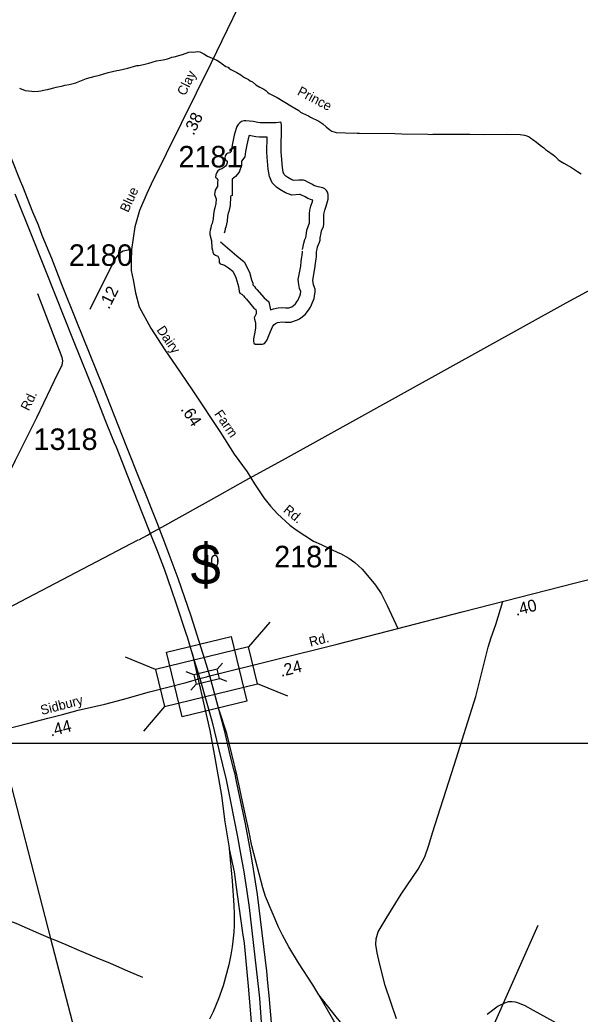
# Model space of a CAD drawing. Extents: x 1945482 to 2853149, y 66427 to 1015778.
# Drawn here: x 2338933 to 2342776, y 209782 to 216606 of the extents above; entities that cross this region are included whole.
import ezdxf

# ---------------------------------------------------------------- set-up
doc = ezdxf.new("R2010")
doc.units = 0
for name, color, linetype in [('Old_Level_11', 7, 'Continuous'), ('Old_Level_17', 7, 'Continuous'), ('Old_Level_21', 7, 'Continuous'), ('Old_Level_25', 7, 'Continuous'), ('Old_Level_27', 7, 'Continuous'), ('Old_Level_3', 7, 'Continuous'), ('Old_Level_31', 7, 'Continuous'), ('Old_Level_32', 7, 'Continuous'), ('Old_Level_35', 7, 'Continuous'), ('Old_Level_47', 7, 'Continuous'), ('Old_Level_5', 7, 'Continuous'), ('Old_Level_50', 7, 'Continuous'), ('Old_Level_56', 7, 'Continuous'), ('Old_Level_59', 7, 'Continuous'), ('Old_Level_60', 7, 'Continuous'), ('Old_Level_61', 7, 'Continuous'), ('Old_Level_8', 7, 'Continuous')]:
    doc.layers.add(name, color=color, linetype=linetype)

msp = doc.modelspace()

# ---------------------------------------------------------------- linework, layer by layer
at = {"layer": 'Old_Level_25'}
msp.add_line((2321069.7, 211640.5), (2345338.5, 211640.5), dxfattribs=at)
at = {"layer": 'Old_Level_27'}
for points in [[(2340236.7, 212103.8), (2340201.6, 212215.1), (2340107.7, 212514.2), (2340017.7, 212772.2), (2339957.7, 212936.5), (2339927.9, 213016.7), (2339904.4, 213075.5), (2339873.6, 213154.1), (2339847.3, 213222.9), (2339784.5, 213377.1), (2339756.5, 213449.9), (2339667.4, 213672.1), (2339636.5, 213747.8), (2339500.7, 214092.2), (2339324, 214532.5), (2339221.1, 214789.5), (2339150.9, 214967.3), (2339086.6, 215126.7), (2339059.6, 215197.6), (2339021.5, 215286.9), (2338952, 215461.3), (2338937.7, 215499.5), (2338875.1, 215655.2)], [(2338898.5, 215412.2), (2339019, 215110.8), (2339174.3, 214718.4), (2339298.9, 214408.1), (2339451.5, 214027.4), (2339520.2, 213851.8), (2339563.5, 213744.1), (2339579.7, 213704.3), (2339593.2, 213675.2), (2339713.2, 213371.5), (2339771.8, 213220.8), (2339824.2, 213086.8), (2339876.1, 212956.9), (2339924.1, 212831), (2339970.9, 212699), (2340004.5, 212597), (2340070.5, 212396.7), (2340080.1, 212371.5), (2340126.5, 212216.8), (2340168.1, 212085.9)], [(2340726.1, 208952.1), (2340700, 209263.8), (2340690, 209350.9), (2340641.8, 209910.6), (2340633.7, 209995.4), (2340626.7, 210076.5), (2340562.5, 210603), (2340528.1, 210821), (2340510.7, 210926.6), (2340480.2, 211087.9), (2340416.6, 211390.3), (2340409, 211429.6), (2340397.2, 211468.1), (2340371.2, 211578.6), (2340338.4, 211721.4), (2340236.7, 212103.8)], [(2340168.1, 212085.9), (2340250.1, 211794.1), (2340298.4, 211595.4), (2340346.7, 211390.3), (2340354.3, 211356), (2340424.3, 211009.2), (2340449.2, 210871.3), (2340468.5, 210758.1), (2340487, 210639.1), (2340505.4, 210512.4), (2340572.6, 209931.4), (2340577, 209890.9), (2340593.4, 209662.1), (2340649.6, 209017.1), (2340655.5, 208945.9)]]:
    msp.add_lwpolyline(points, dxfattribs=at)
at = {"layer": 'Old_Level_3'}
msp.add_lwpolyline([(2339466.9, 203583.5), (2340976.9, 206987.2), (2342487.8, 210392.8)], dxfattribs=at)
at = {"layer": 'Old_Level_31'}
msp.add_lwpolyline([(2340381.4, 212373.2), (2340489, 211930.1), (2340045.6, 211822.4), (2339938, 212265.5)], close=True, dxfattribs=at)
at = {"layer": 'Old_Level_32'}
for points in [[(2340539, 216921), (2340244.7, 216312.1), (2339833.2, 215479), (2339802.5, 215414), (2339753.8, 215298.3), (2339721.8, 215184.7), (2339698.1, 215030.5)], [(2339698.1, 215030.5), (2339642.3, 215018.3), (2339614.4, 215003.4), (2339590.7, 214972.3), (2339573, 214939.7), (2339411.9, 214618)], [(2339698.1, 215030.5), (2339695.3, 214947.9), (2339696.6, 214886.3), (2339709.2, 214821.4), (2339725.9, 214732.1), (2339751, 214636), (2339830.5, 214489.9), (2339927.6, 214342.1), (2340032.2, 214187.9), (2340119.8, 214059.7), (2340309.4, 213773.4), (2340402.7, 213626.2), (2340491.9, 213504.4), (2340541.9, 213422.3), (2340606.9, 213325.1), (2340652.5, 213269), (2340699.4, 213216.7), (2340785.1, 213137.6), (2340827.2, 213106.1), (2340887.6, 213067.9), (2340947.6, 213028.7), (2341000.5, 213005.7), (2341066.9, 212972.6), (2341113.1, 212950.9), (2341132.4, 212942.9), (2341189.6, 212910.4), (2341230, 212882), (2341281.6, 212834.7), (2341317.5, 212793.1), (2341373.2, 212726.8), (2341410.9, 212668.6), (2341452.7, 212587.4), (2341525.2, 212429.4)], [(2338357.9, 212505.9), (2338411, 212591.3), (2338506.8, 212789.6), (2338631.9, 213042), (2338725.8, 213232.7), (2338801.6, 213376.9), (2338903, 213582.8), (2339048.1, 213875.9), (2339193.8, 214177.7), (2339223.5, 214235.5), (2339226.3, 214264.9), (2339221.6, 214288.6), (2339055.7, 214726)], [(2341525.2, 212429.4), (2341967.8, 212542.8), (2342745, 212742.7), (2343572.2, 212950)], [(2340236.7, 212103.8), (2341108.8, 212321.6), (2341525.2, 212429.4)], [(2340168.1, 212085.9), (2340213.5, 212097.8), (2340236.7, 212103.8)], [(2337852.4, 211481.9), (2337926.6, 211502.9), (2337974.3, 211514.4), (2338045.6, 211533.2), (2338160.8, 211562.1), (2338266.1, 211590.7), (2338395, 211622.5), (2338494.2, 211651.4), (2338631.8, 211683), (2338740.1, 211711.7), (2338775, 211720.9), (2338833.1, 211736.7), (2338905.6, 211755.3), (2339003.8, 211780.5), (2339124.2, 211812.7), (2339225.2, 211838.7), (2339332.1, 211868.3), (2339514.3, 211910), (2339635.6, 211941.9), (2339822.3, 211994.6), (2340072.5, 212057.5), (2340168.1, 212085.9)]]:
    msp.add_lwpolyline(points, dxfattribs=at)
at = {"layer": 'Old_Level_35'}
for points in [[(2341515.5, 209748.8), (2341437.7, 209978.9), (2341400.5, 210131.2), (2341383.5, 210202.5), (2341375.4, 210259.2), (2341377, 210298.1), (2341390, 210346.7), (2341445, 210439.1), (2341548.7, 210604.4), (2341664.5, 210776.2), (2341709.8, 210862.1), (2341739, 210941.5), (2341763.3, 211025.8), (2341911.4, 211490.9), (2342059.6, 211960.8), (2342145.5, 212299.5), (2342164.9, 212367.6), (2342198.9, 212456.7), (2342245.7, 212614.3)], [(2339143.5, 210301.6), (2339063.1, 210334.9), (2338906.4, 210402.7), (2338790.5, 210448.2), (2338670.4, 210499.4), (2338562.6, 210545.1), (2338471, 210583.5), (2338045.7, 210762.7), (2337854.7, 210837.2), (2337781.5, 210868.3), (2337720, 210903.9), (2337660.7, 210937.5), (2337599.3, 210971.5)], [(2339777, 210032.9), (2339673.6, 210077), (2339553.5, 210128.3), (2339457.9, 210168.5), (2339343.9, 210216), (2339250.2, 210258.3), (2339168.9, 210291.1), (2339143.5, 210301.6)], [(2342756, 209641.8), (2342456.4, 209807.1), (2342399.7, 209837.9), (2342347.9, 209859), (2342333.3, 209863.8), (2342310.7, 209867.1), (2342283.1, 209865.4), (2342257.2, 209857.3), (2342213.5, 209836.3), (2342137.4, 209779.6)]]:
    msp.add_lwpolyline(points, dxfattribs=at)
at = {"layer": 'Old_Level_47'}
for points in [[(2340113.9, 212259), (2340236.6, 211729.5), (2340270, 211541.9), (2340316.4, 211282.1), (2340339.8, 211102.1), (2340367.6, 210924), (2340368.3, 210916.6)], [(2340983.6, 209913.6), (2340942.2, 209983), (2340844.1, 210133.7), (2340777.4, 210244.3), (2340735.3, 210323), (2340727.9, 210336.9), (2340708.6, 210375), (2340618.7, 210589.9), (2340598.9, 210647.4), (2340524.8, 210937.4), (2340500, 211052.7), (2340479.7, 211145.8), (2340420.4, 211424.7), (2340352.1, 211707.9), (2340299.4, 211867.8)], [(2340368.3, 210916.6), (2340390.1, 210696.1), (2340399.9, 210527.2), (2340402.7, 210473.3), (2340403.7, 210428.2), (2340401.8, 210389.2), (2340399.4, 210345), (2340394.3, 210281.8), (2340389.6, 210243.2), (2340380.7, 210189.7), (2340366.6, 210119.7), (2340327.6, 209976.1), (2340294.8, 209885.7), (2340257.7, 209797.3), (2340233.8, 209747.8)], [(2340368.3, 210916.6), (2340402, 210757.2), (2340417.1, 210653.2), (2340435.6, 210519.7), (2340459.7, 210340.1), (2340471.2, 210268.9), (2340499.2, 209973.1), (2340564.9, 209183.4)], [(2343025.1, 209192.6), (2342866.2, 209194.4), (2342585.1, 209181), (2342450.2, 209169.2), (2342394, 209168.3), (2342284, 209174.2), (2342200.9, 209182.6), (2342142.6, 209190), (2342060.4, 209204.2), (2341978.7, 209220.4), (2341890.2, 209243.7), (2341832.8, 209264), (2341787.4, 209279.7), (2341737.4, 209299), (2341669.6, 209326.3), (2341548.6, 209390), (2341469.9, 209435.6), (2341384.1, 209495.3), (2341291.5, 209567.5), (2341153.1, 209702.1), (2341103.6, 209762), (2340983.6, 209913.6)], [(2341393.1, 209066.6), (2341386.5, 209134.7), (2341375, 209186.1), (2341358, 209247.8), (2341345.5, 209284.3), (2341323.6, 209341.2), (2341296.1, 209399.2), (2341148.4, 209641.9), (2341087.5, 209736.4), (2340983.6, 209913.6)]]:
    msp.add_lwpolyline(points, dxfattribs=at)
at = {"layer": 'Old_Level_50'}
for p, q in [((2340647, 212472.2), (2340501.3, 212302.9)), ((2339863.7, 212147.7), (2339656.5, 212231.1)), ((2340321.9, 212191.4), (2340285.5, 212149.1)), ((2340126.1, 212110.3), (2340074.3, 212131.1)), ((2340141.6, 212046.5), (2340105.2, 212004.2)), ((2340352.8, 212064.5), (2340301, 212085.3)), ((2340770.5, 211964.5), (2340563.3, 212047.9)), ((2339925.8, 211892.7), (2339780.1, 211723.4))]:
    msp.add_line(p, q, dxfattribs=at)
msp.add_lwpolyline([(2339925.8, 211892.7), (2340563.3, 212047.9), (2340501.3, 212302.9), (2339863.7, 212147.7)], close=True, dxfattribs=at)
msp.add_lwpolyline([(2340141.6, 212046.5), (2340301, 212085.3), (2340285.5, 212149.1), (2340126.1, 212110.3), (2340141.6, 212046.5)], dxfattribs=at)
at = {"layer": 'Old_Level_56'}
for p, q in [((2340483.3, 213445.6), (2340755.2, 213596.4)), ((2339747.8, 213036.8), (2339807.3, 213069.9)), ((2338798, 212540.7), (2339743.1, 213036.5))]:
    msp.add_line(p, q, dxfattribs=at)
for points in [[(2340755.2, 213596.4), (2342679.4, 214663.9), (2343432.6, 215071.4)], [(2339847, 213091.9), (2339906.7, 213125.1), (2340304.6, 213346.5), (2340483.3, 213445.6)], [(2339807.3, 213069.9), (2339827.2, 213080.9), (2339847, 213091.9)], [(2338777.8, 211707.8), (2338795.3, 211640.5), (2339143.5, 210301.6)], [(2339143.5, 210301.6), (2339802.6, 207767.3), (2339954.8, 207144.1)]]:
    msp.add_lwpolyline(points, dxfattribs=at)
at = {"layer": 'Old_Level_59'}
for points in [[(2338929.3, 216138.1), (2338967.7, 216121.5), (2339013.7, 216116.2), (2339028.7, 216115.4), (2339060.7, 216116.4), (2339075.7, 216118.6), (2339106, 216125.3), (2339121.7, 216127.4), (2339166.2, 216139.8), (2339181, 216144.7), (2339226.2, 216153.5), (2339241, 216157.7), (2339271.2, 216163.2), (2339315.7, 216174.9), (2339321.2, 216175.7), (2339389.5, 216202.6), (2339449.5, 216218.9), (2339479.5, 216225.8), (2339538, 216244), (2339567.7, 216252.1), (2339598, 216259), (2339613, 216260.8), (2339674.2, 216273.8), (2339734.5, 216292.6), (2339749.7, 216293.9), (2339780.5, 216300), (2339816.7, 216308.7), (2339840.5, 216316.3), (2339870.5, 216324.6), (2339900.7, 216330.1), (2339916.2, 216331.3), (2339945.5, 216339.5), (2339960, 216344.2), (2339974.7, 216350.1), (2339990, 216352.2), (2340049, 216368.1), (2340091.5, 216384.8), (2340107, 216386.5), (2340122.5, 216385.5), (2340153, 216389.1), (2340168.2, 216386.9), (2340182, 216380.2), (2340195.2, 216372.6), (2340220, 216356), (2340283, 216329.9)], [(2340283, 216329.9), (2340308.5, 216312.8), (2340320.5, 216303.7), (2340346.2, 216286.8), (2340360.5, 216280.5), (2340371, 216273.6), (2340367, 216274.5), (2340380.2, 216265.5), (2340421.5, 216244), (2340448, 216228.1), (2340460.2, 216219.3), (2340473.2, 216211.3), (2340487.5, 216204.7), (2340500.5, 216197), (2340513.5, 216187.9), (2340527.5, 216179.9), (2340551, 216160.4), (2340579.2, 216145.2), (2340592.2, 216137), (2340606.5, 216130.7), (2340619.2, 216121.1), (2340630.5, 216109.4), (2340643.2, 216100.7), (2340697.5, 216072.3), (2340791, 216015.8), (2340819, 215999.9), (2340845.5, 215983.3), (2340858.2, 215973.5), (2340871.2, 215966.2), (2340913, 215946.4), (2340927, 215938.7), (2340983.5, 215910.6), (2341010, 215893.5), (2341034, 215871.3), (2341060, 215851.7), (2341073.2, 215843.1), (2341102.2, 215832.3), (2341166.7, 215829.8), (2341246, 215828.4), (2341261.7, 215829.2), (2341505, 215825.5), (2341552.2, 215823.6), (2341731.2, 215820.5), (2341748.2, 215820.4), (2341765.2, 215821.4), (2341797.5, 215821), (2341829.2, 215821.4), (2341909, 215820.6), (2342019.7, 215821.5), (2342120.7, 215819.7), (2342269.7, 215821.2), (2342365.5, 215819), (2342395.7, 215814.4), (2342411.5, 215810.7), (2342426, 215802.9), (2342439, 215793.6), (2342450.7, 215784), (2342476.2, 215765.7), (2342501.7, 215745.2), (2342528.2, 215726.9), (2342539.5, 215716.1), (2342552.7, 215706.1), (2342591.5, 215679.9), (2342603.5, 215670.1), (2342625, 215647.5), (2342637.2, 215638.7), (2342663.5, 215622.6), (2342718.2, 215592.1), (2342745.5, 215575.2), (2342757.5, 215566.1), (2342783.7, 215549)]]:
    msp.add_lwpolyline(points, dxfattribs=at)
at = {"layer": 'Old_Level_60'}
msp.add_line((2340261, 215000), (2340275.7, 214990.2), dxfattribs=at)
for points in [[(2340968.7, 215014.7), (2340971.5, 215031.2), (2340975.5, 215047.4), (2340980.7, 215063.8), (2340987.2, 215079.3), (2340992, 215094.8), (2340993.5, 215110), (2340998.7, 215141.8), (2341003, 215158.1), (2341014.7, 215187.6), (2341017.5, 215204.3), (2341018.2, 215267.7), (2341020, 215282.7), (2341023.7, 215299.2), (2341034, 215328.4), (2341047.5, 215375.4), (2341048.5, 215391.2), (2341047.7, 215406.9), (2341043.5, 215422.5), (2341036.5, 215435.8), (2341025, 215445.4), (2341011, 215452.8), (2340979.7, 215459.9), (2340963.7, 215464.5), (2340949.2, 215469.8), (2340935.2, 215477.9), (2340907, 215491.8), (2340892.7, 215500.5), (2340877.5, 215505.4), (2340846.5, 215506.4), (2340813, 215502.7), (2340798, 215508.7), (2340770, 215524.8), (2340757.2, 215534.4), (2340745, 215545.8), (2340739, 215560), (2340733.2, 215592.3), (2340728.2, 215672.8), (2340725, 215703.6), (2340728.5, 215883.1), (2340726.2, 215899.3), (2340722.5, 215902.9), (2340707.2, 215902.7), (2340692, 215899.9), (2340660.2, 215898.7), (2340580.7, 215900), (2340564.7, 215901.3), (2340532.7, 215907.7), (2340483.7, 215913.9), (2340468.5, 215914), (2340454, 215908.7), (2340442, 215899.1), (2340430.2, 215888.2), (2340421.7, 215874.9), (2340416.5, 215860.3), (2340403, 215814.7), (2340393, 215768.2), (2340384.2, 215720.2), (2340381.5, 215703.4), (2340373.7, 215692.3), (2340358.2, 215691), (2340349, 215686.9), (2340340.2, 215673.8), (2340339, 215658.4), (2340343, 215646.5), (2340355.5, 215637), (2340354.7, 215624.5), (2340350, 215610), (2340343.5, 215602.1), (2340331.2, 215592.4), (2340318.2, 215583.8), (2340304, 215578.4), (2340291.2, 215570.3), (2340283, 215557.4), (2340276.5, 215543.2), (2340275.5, 215527), (2340285.2, 215517.1), (2340290.5, 215506.7), (2340289.5, 215491.4), (2340289.5, 215460.8), (2340286.2, 215459.1), (2340272.5, 215437.7), (2340267.5, 215407), (2340278.2, 215377.5), (2340276.5, 215345.9), (2340270, 215315.7), (2340265.5, 215300.5), (2340260.2, 215269.8), (2340258, 215239.4), (2340251, 215209.1), (2340246, 215194.3), (2340243.5, 215178.4), (2340239, 215163.2), (2340235.7, 215148.1), (2340236.2, 215132.7), (2340246.5, 215088.3), (2340250, 215041), (2340254.5, 215026.3), (2340257.5, 215011.5), (2340261, 215000)], [(2340275.7, 214990.2), (2340291, 214984.9), (2340298, 214971.1), (2340299.2, 214956.1), (2340299.5, 214941), (2340307.5, 214930.9), (2340322.2, 214928), (2340337, 214921.3), (2340364.5, 214905.1), (2340393.5, 214881.3), (2340415.2, 214838.2), (2340428, 214791.5), (2340433.2, 214776.4), (2340436.5, 214744.7), (2340442, 214729.9), (2340455.7, 214722.8), (2340466.7, 214711.7), (2340476, 214699.6), (2340487.5, 214688.7), (2340538.5, 214628), (2340551.2, 214617.5), (2340554.2, 214603.6), (2340553.7, 214587.6), (2340540.7, 214561.7), (2340543, 214551.2), (2340547.5, 214536.6), (2340550.2, 214523.4), (2340549.7, 214493.1), (2340545.5, 214462.7), (2340536.5, 214417), (2340535.2, 214401.1), (2340538.2, 214386.5), (2340547.5, 214379.8), (2340580, 214379.1), (2340596.2, 214380), (2340610.7, 214385.2), (2340621, 214396.2), (2340629, 214410.5), (2340639.5, 214440.1), (2340658, 214483.9), (2340665.5, 214498.9), (2340674.5, 214512.3), (2340686.7, 214523.1), (2340700.7, 214528.8), (2340716, 214532.1), (2340731.5, 214532.6), (2340752.7, 214531.7), (2340792.5, 214530.6), (2340837, 214546.1), (2340851.5, 214553.8), (2340888.7, 214583.2), (2340899.5, 214594.7), (2340918, 214620.7), (2340926, 214634.2), (2340945.5, 214677.9), (2340951.5, 214693.6), (2340954.2, 214710), (2340958.2, 214740), (2340958.2, 214756.7), (2340946.5, 214787.6), (2340943.7, 214803.2), (2340942, 214819.6), (2340956.5, 214900.6), (2340960, 214933.3), (2340965.5, 214965.3), (2340967.2, 214980.5), (2340968.7, 215014.7)]]:
    msp.add_lwpolyline(points, dxfattribs=at)
at = {"layer": 'Old_Level_61'}
msp.add_line((2340315.5, 215082), (2340315.5, 215082), dxfattribs=at)
for points in [[(2340871.7, 215030.9), (2340875, 215051.1), (2340880.7, 215074.2), (2340888.3, 215097.9), (2340894.6, 215112.8), (2340895, 215114.2), (2340895.9, 215122.9), (2340902.4, 215162.3), (2340909.3, 215188.8), (2340919.2, 215213.6), (2340919.9, 215274), (2340922.9, 215299.4), (2340929, 215326.5), (2340940.2, 215358.3), (2340943, 215368.1), (2340933.2, 215370.9), (2340907.4, 215380.3), (2340888.8, 215391.1), (2340859.5, 215405.5), (2340856, 215407.6), (2340850.3, 215407.8), (2340799.3, 215402.2), (2340755, 215419.9), (2340715.6, 215442.5), (2340693.9, 215458.9), (2340662.5, 215488.1), (2340644, 215531.9), (2340635.4, 215580.6), (2340630.1, 215664.6), (2340626.5, 215699.4), (2340628.5, 215800.8), (2340576, 215801.6), (2340551.1, 215803.7), (2340516.9, 215810.5), (2340504.9, 215812), (2340498.4, 215790.3), (2340489.6, 215749), (2340481.2, 215703.4), (2340475, 215665.4), (2340454, 215635.3), (2340452.2, 215605.9), (2340437.8, 215561.8), (2340412.8, 215531.4), (2340389.5, 215513), (2340387.9, 215488.2), (2340387.9, 215401.4), (2340376.5, 215395.4), (2340377.6, 215392.2), (2340374.3, 215332.8), (2340365.4, 215291.3), (2340361.5, 215278.2), (2340358.1, 215257.8), (2340355.6, 215224.6), (2340345.8, 215182.2), (2340341.9, 215170.7), (2340339.7, 215156.7), (2340335.2, 215141.5)], [(2340308, 215083.2), (2340421, 214986), (2340472, 214944.2), (2340507.6, 214873.7), (2340522.1, 214820.7), (2340530, 214797.9), (2340531.2, 214786.5), (2340541.1, 214776.5), (2340549.4, 214765.6), (2340559.2, 214756.3), (2340608, 214698.2), (2340640.2, 214671.7), (2340652.4, 214615.4), (2340671.6, 214623.2), (2340703.9, 214630.2), (2340732, 214631.1), (2340756.2, 214630.1), (2340777.2, 214629.5), (2340797.5, 214636.5), (2340821.9, 214655.8), (2340823.1, 214657.1), (2340835.4, 214674.4), (2340838.4, 214679.5), (2340854.5, 214715.6), (2340856.1, 214719.6), (2340856.9, 214724.6), (2340859, 214740.7), (2340851.2, 214761.3), (2340846.2, 214789.4), (2340842.6, 214823.1), (2340859, 214914.5), (2340862.5, 214946.9), (2340868, 214979.3), (2340869.1, 214988.3), (2340870.4, 215019)]]:
    msp.add_lwpolyline(points, dxfattribs=at)

# ---------------------------------------------------------------- texts
at = {"layer": 'Old_Level_11'}
for s, rotation, p in [('Clay', 63.77696, (2340066.1, 216080.2)), ('Blue', 65.42795, (2339675.2, 215279.8)), ('Dairy', 304.45981, (2339867.7, 214477.9)), ('Rd.', 63.64334, (2338992.9, 213917.7)), ('Farm', 304.45981, (2340263.5, 213901.1)), ('Rd.', 320.09846, (2340735, 213233.3)), ('Rd.', 14.17549, (2340926.2, 212303.3)), ('Sidbury', 14.57787, (2339082.9, 211834.5))]:
    msp.add_text(s, height=65.62, rotation=rotation, dxfattribs=at).set_placement(p)
at = {"layer": 'Old_Level_17'}
for s, rotation, p in [('.38', 63.99894, (2340124.4, 215808)), ('.12', 63.39131, (2339543.7, 214615.2)), ('.64', 303.42491, (2340032.7, 213933.4)), ('.40', 14.37269, (2342338.1, 212514.8)), ('.24', 14.17548, (2340725.8, 212095.9)), ('.44', 14.57787, (2339145.8, 211686.7))]:
    msp.add_text(s, height=82.02, rotation=rotation, dxfattribs=at).set_placement(p)
at = {"layer": 'Old_Level_21'}
msp.add_text('Prince', height=65.62, rotation=332.22634, dxfattribs=at).set_placement((2340830.5, 216095.1))
at = {"layer": 'Old_Level_5'}
for s, height, p in [('$', 278.9, (2340103.3, 212729.7)), ('40', 82.02, (2340178, 212851.1))]:
    msp.add_text(s, height=height, dxfattribs=at).set_placement(p)
at = {"layer": 'Old_Level_8'}
for s, p in [('2181', (2340020.4, 215593.2)), ('2180', (2339268.5, 214917.6)), ('1318', (2339026.3, 213654)), ('2181', (2340677.2, 212848.6))]:
    msp.add_text(s, height=147.64, dxfattribs=at).set_placement(p)

doc.saveas('drawing.dxf')
